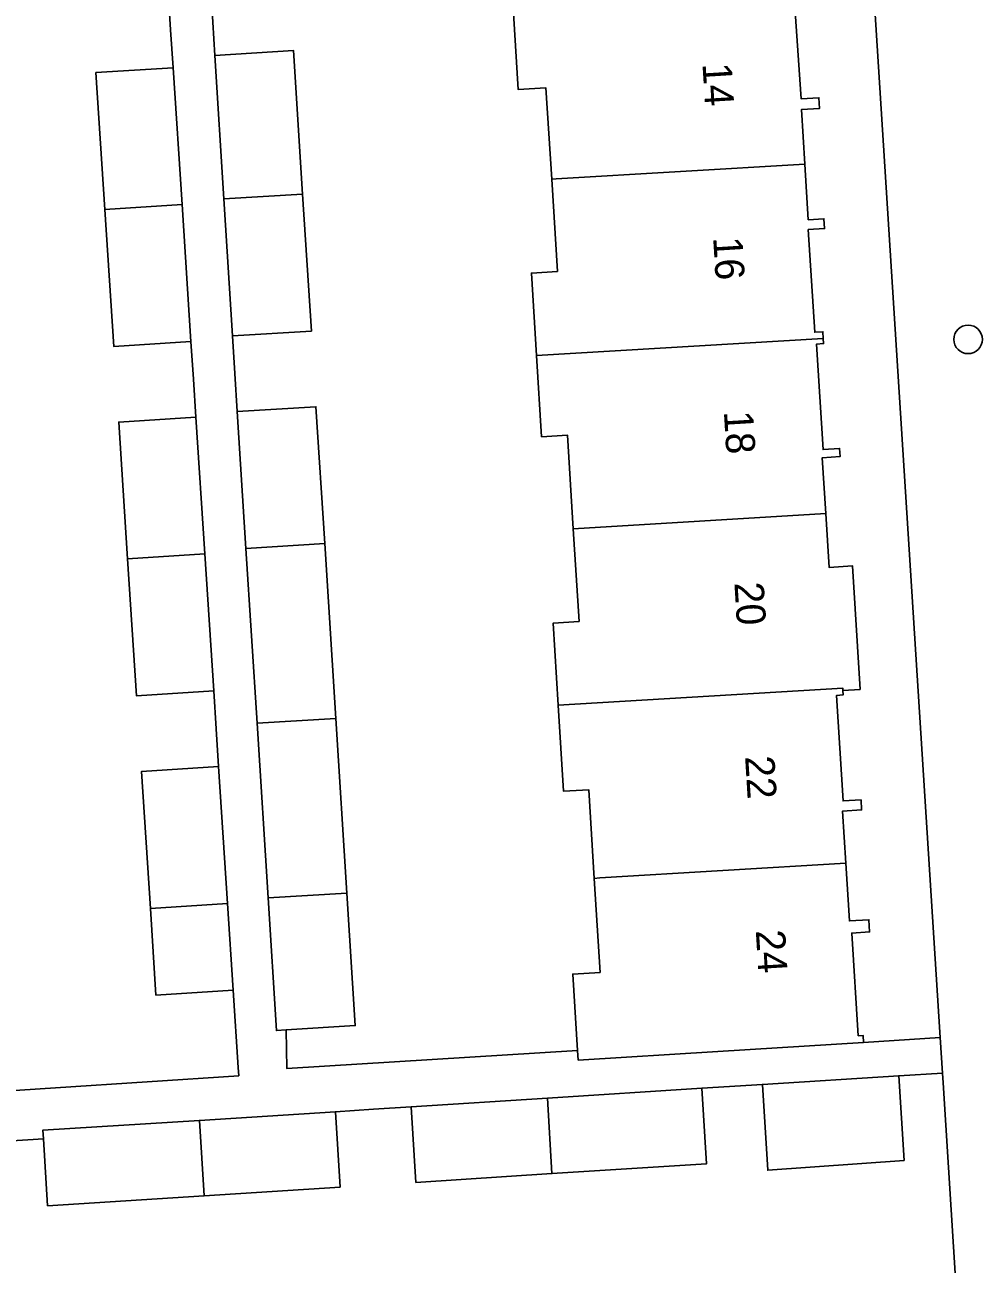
# Model space of a CAD drawing. Extents: x 159680 to 160786, y 387323 to 388340.
# Drawn here: x 160564.73 to 160597.35, y 388153.53 to 388196 of the extents above; entities that cross this region are included whole.
import ezdxf

# ---------------------------------------------------------------- set-up
doc = ezdxf.new("R2010")
doc.units = 0
for name, color, linetype in [('IMGEO_Boom', 7, 'Continuous'), ('IMGEO_Erf', 7, 'Continuous'), ('IMGEO_Muur', 7, 'Continuous'), ('IMGEO_Pand', 7, 'Continuous'), ('IMGEO_Pand_nummerreeks', 7, 'Continuous'), ('IMGEO_Voetpad_open', 7, 'Continuous')]:
    doc.layers.add(name, color=color, linetype=linetype)

msp = doc.modelspace()

# ---------------------------------------------------------------- linework, layer by layer
at = {"layer": 'IMGEO_Boom'}
msp.add_circle((160597.038, 388185.224), 0.489, dxfattribs=at)
at = {"layer": 'IMGEO_Erf'}
for points in [[(160570.449, 388208.1), (160571.236, 388194.948), (160573.935, 388195.119), (160574.245, 388190.201), (160574.547, 388185.511), (160571.843, 388185.35), (160571.925, 388184.052), (160572.007, 388182.754), (160574.701, 388182.915), (160575.002, 388178.224), (160575.381, 388172.237), (160575.759, 388166.25), (160576.046, 388161.711), (160573.678, 388161.562), (160573.709, 388160.239), (160583.662, 388160.856), (160583.499, 388163.476), (160584.432, 388163.534), (160584.232, 388166.755), (160584.043, 388169.793), (160583.185, 388169.74), (160583.002, 388172.693), (160582.827, 388175.503), (160583.711, 388175.558), (160583.514, 388178.734), (160583.314, 388181.944), (160582.428, 388181.889), (160582.255, 388184.67), (160582.079, 388187.498), (160582.971, 388187.554), (160582.775, 388190.711), (160582.58, 388193.842), (160581.63, 388193.783), (160581.443, 388196.781)], [(160591.073, 388197.119), (160591.318, 388193.467), (160591.927, 388193.505), (160591.95, 388193.138), (160591.33, 388193.099), (160591.446, 388191.231), (160591.565, 388189.323), (160592.099, 388189.356), (160592.12, 388189.022), (160591.564, 388188.987), (160591.783, 388185.469), (160592.062, 388185.486), (160592.076, 388185.258), (160592.087, 388185.08), (160591.846, 388185.065), (160592.071, 388181.449), (160592.636, 388181.485), (160592.654, 388181.206), (160592.044, 388181.168), (160592.163, 388179.252), (160592.277, 388177.41), (160593.08, 388177.46), (160593.34, 388173.23), (160592.748, 388173.193), (160592.757, 388173.039), (160592.533, 388173.025), (160592.758, 388169.407), (160593.371, 388169.445), (160593.392, 388169.102), (160592.741, 388169.062), (160592.852, 388167.272), (160592.975, 388165.295), (160593.64, 388165.336), (160593.666, 388164.92), (160593.054, 388164.882), (160593.273, 388161.364), (160593.439, 388161.374), (160593.454, 388161.134), (160596.084, 388161.301), (160593.666, 388199.431)], [(160562.625, 388159.377), (160572.055, 388159.991), (160572.037, 388160.277), (160571.865, 388162.928), (160569.222, 388162.756), (160569.029, 388165.725), (160568.723, 388170.415), (160571.366, 388170.584), (160571.282, 388171.881), (160571.198, 388173.178), (160568.557, 388173.009), (160568.25, 388177.702), (160567.944, 388182.39), (160570.588, 388182.559), (160570.503, 388183.856), (160570.419, 388185.153), (160567.778, 388184.984), (160567.472, 388189.673), (160567.165, 388194.365), (160569.808, 388194.534), (160569.724, 388195.831), (160569.64, 388197.128)], [(160596.815, 388149.771), (160596.182, 388159.751), (160596.161, 388160.083), (160594.663, 388159.989), (160594.847, 388157.087), (160590.178, 388156.755), (160589.992, 388159.692), (160587.916, 388159.56), (160588.081, 388156.976), (160582.785, 388156.638), (160578.125, 388156.338), (160577.966, 388158.926), (160576.668, 388158.843), (160575.37, 388158.76), (160575.529, 388156.178), (160570.869, 388155.878), (160565.51, 388155.537), (160565.364, 388157.833), (160563.387, 388157.708)]]:
    msp.add_lwpolyline(points, dxfattribs=at)
at = {"layer": 'IMGEO_Muur'}
msp.add_lwpolyline([(160596.182, 388159.751), (160596.815, 388149.771)], dxfattribs=at)
at = {"layer": 'IMGEO_Pand'}
for points in [[(160582.929, 388190.721), (160591.446, 388191.231), (160591.33, 388193.099), (160591.95, 388193.138), (160591.927, 388193.505), (160591.318, 388193.467), (160591.073, 388197.119), (160591.3, 388197.144), (160591.284, 388197.394), (160586.294, 388197.083), (160581.443, 388196.781), (160581.63, 388193.783), (160582.58, 388193.842), (160582.775, 388190.711)], [(160571.546, 388190.039), (160574.245, 388190.201), (160573.935, 388195.119), (160571.236, 388194.948)], [(160569.808, 388194.534), (160567.165, 388194.365), (160567.472, 388189.673), (160570.114, 388189.842)], [(160582.775, 388190.711), (160582.971, 388187.554), (160582.079, 388187.498), (160582.255, 388184.67), (160592.076, 388185.258), (160592.062, 388185.486), (160591.783, 388185.469), (160591.564, 388188.987), (160592.12, 388189.022), (160592.099, 388189.356), (160591.565, 388189.323), (160591.446, 388191.231), (160582.929, 388190.721)], [(160574.245, 388190.201), (160571.546, 388190.039), (160571.843, 388185.35), (160574.547, 388185.511)], [(160570.114, 388189.842), (160567.472, 388189.673), (160567.778, 388184.984), (160570.419, 388185.153)], [(160592.163, 388179.252), (160592.044, 388181.168), (160592.654, 388181.206), (160592.636, 388181.485), (160592.071, 388181.449), (160591.846, 388185.065), (160592.087, 388185.08), (160592.076, 388185.258), (160582.255, 388184.67), (160582.428, 388181.889), (160583.314, 388181.944), (160583.514, 388178.734)], [(160572.007, 388182.754), (160572.303, 388178.063), (160575.002, 388178.224), (160574.701, 388182.915)], [(160570.588, 388182.559), (160567.944, 388182.39), (160568.25, 388177.702), (160570.893, 388177.871)], [(160592.277, 388177.41), (160592.163, 388179.252), (160583.514, 388178.734), (160583.711, 388175.558), (160582.827, 388175.503), (160583.002, 388172.693), (160592.743, 388173.276), (160592.748, 388173.193), (160593.34, 388173.23), (160593.08, 388177.46)], [(160575.002, 388178.224), (160572.303, 388178.063), (160572.682, 388172.075), (160575.381, 388172.237)], [(160570.893, 388177.871), (160568.25, 388177.702), (160568.557, 388173.009), (160571.198, 388173.178)], [(160592.533, 388173.025), (160592.757, 388173.039), (160592.748, 388173.193), (160592.743, 388173.276), (160583.002, 388172.693), (160583.185, 388169.74), (160584.043, 388169.793), (160584.232, 388166.755), (160584.424, 388166.768), (160592.852, 388167.272), (160592.741, 388169.062), (160593.392, 388169.102), (160593.371, 388169.445), (160592.758, 388169.407)], [(160575.381, 388172.237), (160572.682, 388172.075), (160573.06, 388166.088), (160575.759, 388166.25)], [(160571.366, 388170.584), (160568.723, 388170.415), (160569.029, 388165.725), (160571.672, 388165.894)], [(160593.054, 388164.882), (160593.666, 388164.92), (160593.64, 388165.336), (160592.975, 388165.295), (160592.852, 388167.272), (160584.424, 388166.768), (160584.232, 388166.755), (160584.432, 388163.534), (160583.499, 388163.476), (160583.662, 388160.856), (160583.682, 388160.526), (160588.464, 388160.824), (160593.454, 388161.134), (160593.439, 388161.374), (160593.273, 388161.364)], [(160571.672, 388165.894), (160569.029, 388165.725), (160569.222, 388162.756), (160571.865, 388162.928)], [(160575.759, 388166.25), (160573.06, 388166.088), (160573.347, 388161.541), (160573.678, 388161.562), (160576.046, 388161.711)], [(160594.663, 388159.989), (160589.992, 388159.692), (160590.178, 388156.755), (160594.847, 388157.087)], [(160582.626, 388159.223), (160582.785, 388156.638), (160588.081, 388156.976), (160587.916, 388159.56)], [(160582.626, 388159.223), (160577.966, 388158.926), (160578.125, 388156.338), (160582.785, 388156.638)], [(160575.37, 388158.76), (160570.71, 388158.463), (160570.869, 388155.878), (160575.529, 388156.178)], [(160570.71, 388158.463), (160565.346, 388158.121), (160565.364, 388157.833), (160565.51, 388155.537), (160570.869, 388155.878)]]:
    msp.add_lwpolyline(points, close=True, dxfattribs=at)
at = {"layer": 'IMGEO_Voetpad_open'}
for points in [[(160563.387, 388157.708), (160565.364, 388157.833), (160565.346, 388158.121), (160570.71, 388158.463), (160575.37, 388158.76), (160576.668, 388158.843), (160577.966, 388158.926), (160582.626, 388159.223), (160587.916, 388159.56), (160589.992, 388159.692), (160594.663, 388159.989), (160596.161, 388160.083), (160596.084, 388161.301), (160593.454, 388161.134), (160588.464, 388160.824), (160583.682, 388160.526), (160583.662, 388160.856), (160573.709, 388160.239), (160573.678, 388161.562), (160573.347, 388161.541), (160573.06, 388166.088), (160572.682, 388172.075), (160572.303, 388178.063), (160572.007, 388182.754), (160571.925, 388184.052), (160571.843, 388185.35), (160571.546, 388190.039), (160571.236, 388194.948), (160570.449, 388208.1)], [(160652.778, 388204.447), (160647.502, 388204.175), (160642.019, 388203.825), (160631.218, 388203.084), (160629.815, 388202.988), (160593.598, 388200.501), (160593.666, 388199.431), (160596.084, 388161.301), (160596.161, 388160.083), (160596.182, 388159.751), (160596.815, 388149.771), (160597.603, 388137.339), (160551.709, 388134.489), (160552.126, 388128.941)], [(160569.64, 388197.128), (160569.724, 388195.831), (160569.808, 388194.534), (160570.114, 388189.842), (160570.419, 388185.153), (160570.503, 388183.856), (160570.588, 388182.559), (160570.893, 388177.871), (160571.198, 388173.178), (160571.282, 388171.881), (160571.366, 388170.584), (160571.672, 388165.894), (160571.865, 388162.928), (160572.037, 388160.277), (160572.055, 388159.991), (160562.625, 388159.377)]]:
    msp.add_lwpolyline(points, dxfattribs=at)

# ---------------------------------------------------------------- texts
at = {"layer": 'IMGEO_Pand_nummerreeks'}
for s, rotation, p in [('14', 273.521, (160587.938, 388194.672)), ('16', 273.521, (160588.304, 388188.713)), ('18', 273.521, (160588.671, 388182.751)), ('20', 273.5235, (160589.032, 388176.882)), ('22', 273.5235, (160589.398, 388170.929)), ('24', 273.5235, (160589.765, 388164.966))]:
    msp.add_text(s, height=1, rotation=rotation, dxfattribs=at).set_placement(p)

doc.saveas('drawing.dxf')
